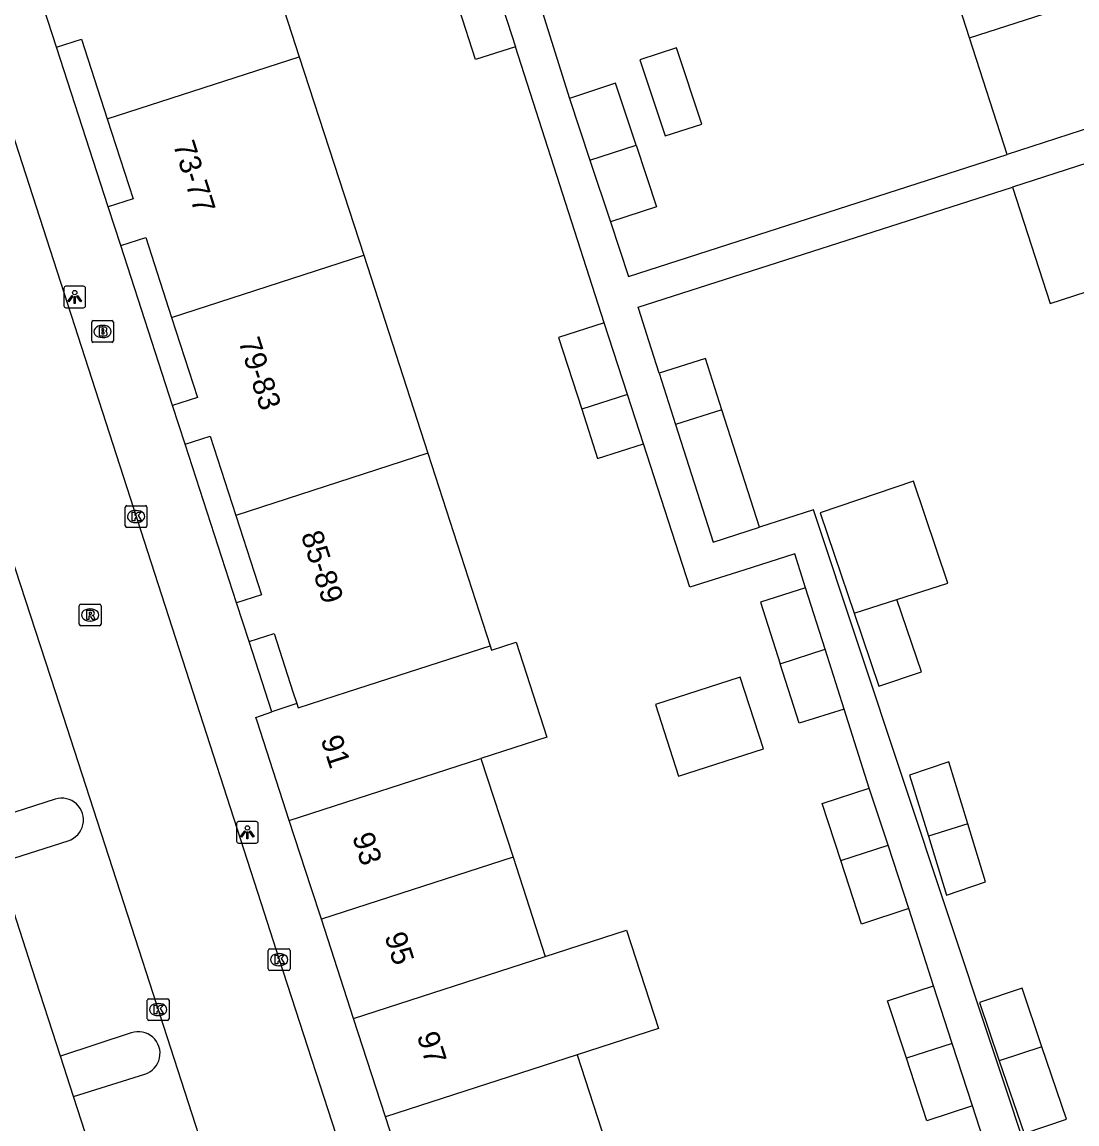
# Model space of a CAD drawing. Extents: x 159377 to 159983, y 382996 to 383595.
# Drawn here: x 159437.8 to 159486.4, y 383230.1 to 383280.9 of the extents above; entities that cross this region are included whole.
import ezdxf

# ---------------------------------------------------------------- set-up
doc = ezdxf.new("R2010")
doc.units = 0
for name, color, linetype in [('IMGEO_Berm_groen', 7, 'Continuous'), ('IMGEO_Brandkraan', 7, 'Continuous'), ('IMGEO_Kolk', 7, 'Continuous'), ('IMGEO_Lichtpunt', 7, 'Continuous'), ('IMGEO_Pand', 7, 'Continuous'), ('IMGEO_Pand_nummerreeks', 7, 'Continuous'), ('IMGEO_Parkeervlak_open', 7, 'Continuous'), ('IMGEO_Rijbaan_lokaal_open', 7, 'Continuous'), ('IMGEO_Rioolput', 7, 'Continuous'), ('IMGEO_Voetpad_open', 7, 'Continuous')]:
    doc.layers.add(name, color=color, linetype=linetype)

msp = doc.modelspace()

# ---------------------------------------------------------------- linework, layer by layer
at = {"layer": 'IMGEO_Berm_groen'}
msp.add_lwpolyline([(159440.202, 383231.342), (159439.608, 383233.206)], dxfattribs=at)
at = {"layer": 'IMGEO_Brandkraan'}
for p, q in [((159441.043, 383266.192), (159441.043, 383267.044)), ((159441.118, 383267.118), (159441.97, 383267.118)), ((159441.531, 383266.898), (159441.556, 383266.898)), ((159442.044, 383267.044), (159442.044, 383266.192)), ((159441.554, 383266.338), (159441.529, 383266.338)), ((159441.97, 383266.118), (159441.118, 383266.118))]:
    msp.add_line(p, q, dxfattribs=at)
for points in [[(159441.043, 383266.192), (159441.043, 383267.044)], [(159441.118, 383267.118), (159441.97, 383267.118)], [(159441.391, 383266.818), (159441.391, 383266.418), (159441.604, 383266.418)], [(159441.622, 383266.818), (159441.391, 383266.818)], [(159442.044, 383267.044), (159442.044, 383266.192)], [(159441.57, 383266.737), (159441.516, 383266.737), (159441.516, 383266.661)], [(159441.516, 383266.661), (159441.569, 383266.661)], [(159441.578, 383266.585), (159441.516, 383266.585), (159441.516, 383266.504)], [(159441.516, 383266.504), (159441.578, 383266.504)], [(159441.97, 383266.118), (159441.118, 383266.118)]]:
    msp.add_lwpolyline(points, dxfattribs=at)
for centre, radius, start, end in [((159441.12, 383267.042), 0.0765, 91.552, 178.448), ((159441.12, 383267.042), 0.0765, 91.552, 178.448), ((159441.626, 383266.673), 0.145, 59.4692, 91.5367), ((159441.651, 383266.72), 0.0922, 285.5137, 58.1501), ((159441.968, 383267.042), 0.0765, 1.552, 88.448), ((159441.968, 383267.042), 0.0765, 1.552, 88.448), ((159441.571, 383266.699), 0.0379, 267.8285, 90.9355), ((159441.579, 383266.544), 0.0404, 269.8759, 90.5077), ((159441.61, 383266.669), 0.251, 268.6676, 293.5347), ((159441.656, 383266.528), 0.105, 301.3115, 78.989), ((159441.12, 383266.194), 0.0765, 181.552, 268.448), ((159441.12, 383266.194), 0.0765, 181.552, 268.448), ((159441.968, 383266.194), 0.0765, 271.552, 358.448), ((159441.968, 383266.194), 0.0765, 271.552, 358.448)]:
    msp.add_arc(centre, radius, start, end, dxfattribs=at)
for centre, major_axis, ratio, start_param, end_param in [((159441.53, 383266.618), (-0.387, 0.002), 0.722429, 4.712389, 7.853982), ((159441.555, 383266.618), (-0.39, 0.002), 0.717154, 1.570796, 4.712389)]:
    msp.add_ellipse(centre, major_axis=major_axis, ratio=ratio, start_param=start_param, end_param=end_param, dxfattribs=at)
at = {"layer": 'IMGEO_Kolk'}
for p, q in [((159442.588, 383257.659), (159442.588, 383258.511)), ((159442.663, 383258.585), (159443.515, 383258.585)), ((159443.076, 383258.365), (159443.101, 383258.365)), ((159443.589, 383258.511), (159443.589, 383257.659)), ((159443.099, 383257.805), (159443.074, 383257.805)), ((159443.515, 383257.585), (159442.663, 383257.585)), ((159449.181, 383237.224), (159449.181, 383238.076)), ((159449.256, 383238.15), (159450.108, 383238.15)), ((159449.669, 383237.93), (159449.694, 383237.93)), ((159450.182, 383238.076), (159450.182, 383237.224)), ((159449.692, 383237.37), (159449.667, 383237.37)), ((159450.108, 383237.15), (159449.256, 383237.15)), ((159443.682, 383235.849), (159444.534, 383235.849)), ((159443.607, 383234.923), (159443.607, 383235.775)), ((159444.095, 383235.629), (159444.12, 383235.629)), ((159444.608, 383235.775), (159444.608, 383234.923)), ((159444.534, 383234.849), (159443.682, 383234.849)), ((159444.118, 383235.069), (159444.093, 383235.069))]:
    msp.add_line(p, q, dxfattribs=at)
for points in [[(159442.588, 383257.659), (159442.588, 383258.511)], [(159442.663, 383258.585), (159443.515, 383258.585)], [(159442.909, 383258.285), (159443.032, 383258.285), (159443.032, 383258.134), (159443.162, 383258.285), (159443.326, 383258.285), (159443.18, 383258.134), (159443.333, 383257.885), (159443.181, 383257.885), (159443.096, 383258.049), (159443.032, 383257.982), (159443.032, 383257.885), (159442.909, 383257.885), (159442.909, 383258.285)], [(159443.589, 383258.511), (159443.589, 383257.659)], [(159443.515, 383257.585), (159442.663, 383257.585)], [(159449.181, 383237.224), (159449.181, 383238.076)], [(159449.256, 383238.15), (159450.108, 383238.15)], [(159449.502, 383237.85), (159449.625, 383237.85), (159449.625, 383237.699), (159449.755, 383237.85), (159449.919, 383237.85), (159449.773, 383237.699), (159449.926, 383237.45), (159449.774, 383237.45), (159449.689, 383237.614), (159449.625, 383237.547), (159449.625, 383237.45), (159449.502, 383237.45), (159449.502, 383237.85)], [(159450.182, 383238.076), (159450.182, 383237.224)], [(159450.108, 383237.15), (159449.256, 383237.15)], [(159443.682, 383235.849), (159444.534, 383235.849)], [(159443.607, 383234.923), (159443.607, 383235.775)], [(159443.928, 383235.549), (159444.051, 383235.549), (159444.051, 383235.398), (159444.181, 383235.549), (159444.345, 383235.549), (159444.199, 383235.398), (159444.352, 383235.149), (159444.2, 383235.149), (159444.115, 383235.313), (159444.051, 383235.246), (159444.051, 383235.149), (159443.928, 383235.149), (159443.928, 383235.549)], [(159444.608, 383235.775), (159444.608, 383234.923)], [(159444.534, 383234.849), (159443.682, 383234.849)]]:
    msp.add_lwpolyline(points, dxfattribs=at)
for centre, start, end in [((159442.665, 383258.509), 91.552, 178.448), ((159442.665, 383258.509), 91.552, 178.448), ((159443.513, 383258.509), 1.552, 88.448), ((159443.513, 383258.509), 1.552, 88.448), ((159442.665, 383257.661), 181.552, 268.448), ((159442.665, 383257.661), 181.552, 268.448), ((159443.513, 383257.661), 271.552, 358.448), ((159443.513, 383257.661), 271.552, 358.448), ((159449.258, 383238.074), 91.552, 178.448), ((159449.258, 383238.074), 91.552, 178.448), ((159450.106, 383238.074), 1.552, 88.448), ((159450.106, 383238.074), 1.552, 88.448), ((159449.258, 383237.226), 181.552, 268.448), ((159449.258, 383237.226), 181.552, 268.448), ((159450.106, 383237.226), 271.552, 358.448), ((159450.106, 383237.226), 271.552, 358.448), ((159443.684, 383235.773), 91.552, 178.448), ((159443.684, 383235.773), 91.552, 178.448), ((159444.532, 383235.773), 1.552, 88.448), ((159444.532, 383235.773), 1.552, 88.448), ((159443.684, 383234.925), 181.552, 268.448), ((159443.684, 383234.925), 181.552, 268.448), ((159444.532, 383234.925), 271.552, 358.448), ((159444.532, 383234.925), 271.552, 358.448)]:
    msp.add_arc(centre, 0.0765, start, end, dxfattribs=at)
for centre, major_axis, ratio, start_param, end_param in [((159443.075, 383258.085), (-0.387, 0.002), 0.722429, 4.712389, 7.853982), ((159443.1, 383258.085), (-0.39, 0.002), 0.717154, 1.570796, 4.712389), ((159449.668, 383237.65), (-0.387, 0.002), 0.722429, 4.712389, 7.853982), ((159449.693, 383237.65), (-0.39, 0.002), 0.717154, 1.570796, 4.712389), ((159444.094, 383235.349), (-0.387, 0.002), 0.722429, 4.712389, 7.853982), ((159444.119, 383235.349), (-0.39, 0.002), 0.717154, 1.570796, 4.712389)]:
    msp.add_ellipse(centre, major_axis=major_axis, ratio=ratio, start_param=start_param, end_param=end_param, dxfattribs=at)
at = {"layer": 'IMGEO_Lichtpunt'}
for p, q in [((159439.763, 383268.612), (159439.763, 383267.805)), ((159439.763, 383268.612), (159439.763, 383267.805)), ((159440.665, 383268.707), (159439.857, 383268.707)), ((159440.665, 383268.707), (159439.857, 383268.707)), ((159440.759, 383267.805), (159440.759, 383268.612)), ((159440.759, 383267.805), (159440.759, 383268.612)), ((159439.857, 383267.711), (159440.665, 383267.711)), ((159439.857, 383267.711), (159440.665, 383267.711)), ((159448.621, 383244.019), (159447.813, 383244.019)), ((159448.621, 383244.019), (159447.813, 383244.019)), ((159447.719, 383243.924), (159447.719, 383243.117)), ((159447.719, 383243.924), (159447.719, 383243.117)), ((159448.715, 383243.117), (159448.715, 383243.924)), ((159448.715, 383243.117), (159448.715, 383243.924)), ((159447.813, 383243.023), (159448.621, 383243.023)), ((159447.813, 383243.023), (159448.621, 383243.023))]:
    msp.add_line(p, q, dxfattribs=at)
for points in [[(159440.137, 383268.276), (159440.176, 383268.248), (159439.988, 383267.986), (159439.95, 383268.013), (159440.137, 383268.276)], [(159440.239, 383268.228), (159440.286, 383268.228), (159440.286, 383267.906), (159440.239, 383267.906), (159440.239, 383268.228)], [(159440.349, 383268.248), (159440.387, 383268.275), (159440.574, 383268.013), (159440.535, 383267.985), (159440.349, 383268.248)], [(159448.093, 383243.588), (159448.132, 383243.56), (159447.944, 383243.298), (159447.906, 383243.325), (159448.093, 383243.588)], [(159448.195, 383243.54), (159448.242, 383243.54), (159448.242, 383243.218), (159448.195, 383243.218), (159448.195, 383243.54)], [(159448.305, 383243.56), (159448.343, 383243.587), (159448.53, 383243.325), (159448.491, 383243.297), (159448.305, 383243.56)]]:
    msp.add_lwpolyline(points, dxfattribs=at)
for centre in [(159440.262, 383268.41), (159448.218, 383243.722)]:
    msp.add_circle(centre, 0.0994, dxfattribs=at)
for centre, start, end in [((159439.857, 383268.612), 90, 180), ((159439.857, 383268.612), 90, 180), ((159440.665, 383268.612), 0, 90), ((159440.665, 383268.612), 0, 90), ((159439.857, 383267.805), 180, 270), ((159439.857, 383267.805), 180, 270), ((159440.665, 383267.805), 270, 0), ((159440.665, 383267.805), 270, 360), ((159447.813, 383243.924), 90, 180), ((159447.813, 383243.924), 90, 180), ((159448.621, 383243.924), 0, 90), ((159448.621, 383243.924), 0, 90), ((159447.813, 383243.117), 180, 270), ((159447.813, 383243.117), 180, 270), ((159448.621, 383243.117), 270, 0), ((159448.621, 383243.117), 270, 360)]:
    msp.add_arc(centre, 0.0946, start, end, dxfattribs=at)
at = {"layer": 'IMGEO_Pand'}
for points in [[(159447.64, 383288.465), (159450.612, 383279.288)], [(159481.503, 383280.166), (159479.855, 383285.277)], [(159481.503, 383280.166), (159489.673, 383282.802)], [(159459.828, 383282.083), (159460.575, 383279.751)], [(159439.418, 383279.733), (159438.838, 383281.521)], [(159460.575, 383279.751), (159458.73, 383279.161), (159457.984, 383281.494)], [(159439.418, 383279.733), (159440.567, 383280.104), (159441.759, 383276.422)], [(159483.239, 383274.78), (159481.503, 383280.166)], [(159466.311, 383279.138), (159467.468, 383275.637), (159469.161, 383276.183), (159467.999, 383279.696), (159466.311, 383279.138)], [(159441.759, 383276.422), (159450.612, 383279.288)], [(159450.612, 383279.288), (159453.577, 383270.132)], [(159466.13, 383275.206), (159465.186, 383278.063), (159463.068, 383277.363)], [(159463.068, 383277.363), (159464.006, 383274.521)], [(159491.407, 383277.42), (159486.65, 383275.883), (159483.239, 383274.78)], [(159441.759, 383276.422), (159442.951, 383272.74), (159441.802, 383272.369)], [(159491.872, 383275.977), (159490.768, 383275.622), (159487.421, 383274.546), (159483.482, 383273.28)], [(159464.006, 383274.521), (159466.13, 383275.206)], [(159466.13, 383275.206), (159467.066, 383272.374), (159464.947, 383271.674)], [(159464.006, 383274.521), (159464.947, 383271.674)], [(159483.482, 383273.28), (159485.21, 383267.909), (159489.146, 383269.183)], [(159442.382, 383270.581), (159441.802, 383272.369)], [(159442.382, 383270.581), (159443.531, 383270.952), (159444.725, 383267.265)], [(159444.725, 383267.265), (159453.577, 383270.132)], [(159453.577, 383270.132), (159456.535, 383261)], [(159444.725, 383267.265), (159445.919, 383263.579), (159444.769, 383263.207)], [(159464.666, 383267.024), (159462.557, 383266.344), (159463.627, 383263.033)], [(159465.734, 383263.713), (159464.666, 383267.024)], [(159470.082, 383263.012), (159469.328, 383265.372), (159467.196, 383264.691)], [(159467.196, 383264.691), (159467.953, 383262.323)], [(159465.734, 383263.713), (159463.627, 383263.033)], [(159466.467, 383261.44), (159465.734, 383263.713)], [(159445.349, 383261.419), (159444.769, 383263.207)], [(159463.627, 383263.033), (159464.36, 383260.759), (159466.467, 383261.44)], [(159470.082, 383263.012), (159467.953, 383262.323)], [(159471.815, 383257.591), (159470.082, 383263.012)], [(159467.953, 383262.323), (159469.684, 383256.905), (159471.815, 383257.591)], [(159445.349, 383261.419), (159446.498, 383261.79), (159447.683, 383258.132)], [(159456.535, 383261), (159447.683, 383258.132)], [(159456.535, 383261), (159459.408, 383252.128)], [(159478.148, 383254.256), (159480.504, 383255.016), (159478.911, 383259.716), (159474.609, 383258.259), (159475.271, 383256.307), (159476.181, 383253.622)], [(159447.683, 383258.132), (159448.868, 383254.475), (159447.717, 383254.103)], [(159473.939, 383254.8), (159471.865, 383254.14), (159472.77, 383251.295)], [(159474.841, 383251.965), (159473.939, 383254.8)], [(159448.297, 383252.315), (159447.717, 383254.103)], [(159476.181, 383253.622), (159478.148, 383254.256)], [(159476.181, 383253.622), (159477.321, 383250.26), (159479.278, 383250.923), (159478.148, 383254.256)], [(159448.297, 383252.315), (159449.446, 383252.686), (159450.316, 383250), (159450.491, 383249.461)], [(159450.491, 383249.461), (159450.554, 383249.266), (159452.825, 383250), (159459.408, 383252.128)], [(159459.408, 383252.128), (159459.475, 383251.922), (159460.605, 383252.288), (159462.014, 383247.915), (159458.984, 383246.933)], [(159472.77, 383251.295), (159474.841, 383251.965)], [(159475.718, 383249.207), (159474.841, 383251.965)], [(159475.718, 383249.207), (159473.644, 383248.548), (159472.77, 383251.295)], [(159467.019, 383249.409), (159468.091, 383246.105), (159471.999, 383247.372), (159470.927, 383250.676), (159467.019, 383249.409)], [(159450.151, 383244.069), (159448.665, 383248.655), (159448.611, 383248.822), (159449.343, 383249.071)], [(159450.491, 383249.461), (159449.343, 383249.071)], [(159450.151, 383244.069), (159458.984, 383246.933)], [(159458.984, 383246.933), (159460.461, 383242.374)], [(159481.413, 383243.92), (159480.537, 383246.768), (159478.734, 383246.157), (159479.6, 383243.34)], [(159475.563, 383242.216), (159474.704, 383244.847), (159476.88, 383245.559)], [(159477.742, 383242.923), (159476.88, 383245.559)], [(159451.627, 383239.511), (159451.158, 383240.96), (159450.151, 383244.069)], [(159481.413, 383243.92), (159479.6, 383243.34)], [(159479.6, 383243.34), (159480.434, 383240.625), (159482.238, 383241.236), (159481.413, 383243.92)], [(159475.563, 383242.216), (159477.742, 383242.923)], [(159478.696, 383240.003), (159477.742, 383242.923)], [(159460.461, 383242.374), (159451.627, 383239.511)], [(159460.461, 383242.374), (159461.942, 383237.799)], [(159478.696, 383240.003), (159476.519, 383239.292), (159475.563, 383242.216)], [(159453.11, 383234.935), (159451.627, 383239.511)], [(159461.942, 383237.799), (159465.689, 383239.014), (159467.161, 383234.475), (159463.412, 383233.26)], [(159453.11, 383234.935), (159461.942, 383237.799)], [(159478.586, 383233.1), (159477.72, 383235.751), (159479.834, 383236.442)], [(159480.701, 383233.786), (159479.834, 383236.442)], [(159484.837, 383233.623), (159483.917, 383236.337), (159481.96, 383235.674), (159482.871, 383232.987)], [(159454.58, 383230.397), (159453.11, 383234.935)], [(159480.701, 383233.786), (159478.586, 383233.1)], [(159481.642, 383230.906), (159480.701, 383233.786)], [(159463.412, 383233.26), (159454.58, 383230.397)], [(159463.412, 383233.26), (159464.901, 383228.664)], [(159484.837, 383233.623), (159482.871, 383232.987)], [(159482.871, 383232.987), (159484.01, 383229.627), (159485.967, 383230.29), (159484.837, 383233.623)], [(159481.642, 383230.906), (159479.529, 383230.216), (159478.586, 383233.1)], [(159456.069, 383225.801), (159454.58, 383230.397)]]:
    msp.add_lwpolyline(points, dxfattribs=at)
at = {"layer": 'IMGEO_Parkeervlak_open'}
for points in [[(159439.365, 383245.051), (159436.103, 383244.003)], [(159436.723, 383242.099), (159439.957, 383243.135)], [(159439.608, 383233.206), (159438.303, 383237.229), (159436.723, 383242.099)], [(159442.863, 383234.268), (159439.608, 383233.206)], [(159440.202, 383231.342), (159443.485, 383232.37)], [(159443.081, 383222.473), (159440.202, 383231.342)]]:
    msp.add_lwpolyline(points, dxfattribs=at)
for centre, radius, start, end in [((159439.662, 383244.093), 1.003, 287.1154, 107.2245), ((159443.195, 383233.326), 0.999, 286.8887, 109.4007)]:
    msp.add_arc(centre, radius, start, end, dxfattribs=at)
at = {"layer": 'IMGEO_Rijbaan_lokaal_open'}
for points in [[(159425.699, 383311.777), (159436.697, 383277.841), (159445.705, 383250), (159448.834, 383240.286), (159449.683, 383237.65), (159452.856, 383227.855)], [(159447.133, 383226.011), (159443.055, 383238.609), (159439.368, 383250), (159423.364, 383299.1)]]:
    msp.add_lwpolyline(points, dxfattribs=at)
at = {"layer": 'IMGEO_Rioolput'}
for p, q in [((159440.471, 383253.12), (159440.471, 383253.972)), ((159440.546, 383254.046), (159441.398, 383254.046)), ((159440.959, 383253.826), (159440.984, 383253.826)), ((159441.472, 383253.972), (159441.472, 383253.12)), ((159440.982, 383253.266), (159440.957, 383253.266)), ((159441.398, 383253.046), (159440.546, 383253.046))]:
    msp.add_line(p, q, dxfattribs=at)
for points in [[(159440.471, 383253.12), (159440.471, 383253.972)], [(159440.546, 383254.046), (159441.398, 383254.046)], [(159441.06, 383253.744), (159440.808, 383253.746), (159440.808, 383253.346)], [(159440.986, 383253.665), (159440.932, 383253.665), (159440.932, 383253.584)], [(159441.472, 383253.972), (159441.472, 383253.12)], [(159440.808, 383253.346), (159440.932, 383253.346), (159440.932, 383253.508), (159440.943, 383253.508)], [(159440.932, 383253.584), (159440.984, 383253.584)], [(159440.99, 383253.479), (159441.061, 383253.346), (159441.201, 383253.346), (159441.136, 383253.472)], [(159441.398, 383253.046), (159440.546, 383253.046)]]:
    msp.add_lwpolyline(points, dxfattribs=at)
for centre, radius, start, end in [((159440.548, 383253.97), 0.0765, 91.552, 178.448), ((159440.548, 383253.97), 0.0765, 91.552, 178.448), ((159440.968, 383253.773), 0.19, 274.7715, 282.9687), ((159440.992, 383253.569), 0.0964, 77.0061, 93.1865), ((159441.006, 383253.626), 0.0378, 276.6634, 79.6772), ((159441.059, 383253.634), 0.109, 350.3612, 89.416), ((159441.057, 383253.634), 0.112, 277.5842, 350.9817), ((159441.396, 383253.97), 0.0765, 1.552, 88.448), ((159441.396, 383253.97), 0.0765, 1.552, 88.448), ((159440.548, 383253.122), 0.0765, 181.552, 268.448), ((159440.548, 383253.122), 0.0765, 181.552, 268.448), ((159440.942, 383253.455), 0.0533, 26.0293, 88.6989), ((159441.041, 383253.419), 0.108, 29.5134, 73.7905), ((159441.396, 383253.122), 0.0765, 271.552, 358.448), ((159441.396, 383253.122), 0.0765, 271.552, 358.448)]:
    msp.add_arc(centre, radius, start, end, dxfattribs=at)
for centre, major_axis, ratio, start_param, end_param in [((159440.958, 383253.546), (-0.387, 0.002), 0.722429, 4.712389, 7.853982), ((159440.983, 383253.546), (-0.39, 0.002), 0.717154, 1.570796, 4.712389)]:
    msp.add_ellipse(centre, major_axis=major_axis, ratio=ratio, start_param=start_param, end_param=end_param, dxfattribs=at)
at = {"layer": 'IMGEO_Voetpad_open'}
for points in [[(159461.649, 383281.861), (159463.068, 383277.363)], [(159441.802, 383272.369), (159439.418, 383279.733)], [(159464.666, 383267.024), (159460.575, 383279.751)], [(159464.947, 383271.674), (159465.78, 383269.153), (159483.239, 383274.78)], [(159467.196, 383264.691), (159466.719, 383266.185), (159466.251, 383267.648), (159466.224, 383267.732), (159483.482, 383273.28)], [(159444.769, 383263.207), (159442.382, 383270.581)], [(159447.717, 383254.103), (159445.349, 383261.419)], [(159473.939, 383254.8), (159473.443, 383256.36), (159471.102, 383255.615), (159468.606, 383254.821), (159466.467, 383261.44)], [(159485.248, 383225.462), (159484.606, 383227.42), (159474.303, 383258.392), (159471.815, 383257.591)], [(159449.343, 383249.071), (159448.297, 383252.315)], [(159476.88, 383245.559), (159475.718, 383249.207)], [(159479.834, 383236.442), (159478.696, 383240.003)], [(159482.795, 383227.299), (159481.642, 383230.906)]]:
    msp.add_lwpolyline(points, dxfattribs=at)

# ---------------------------------------------------------------- texts
at = {"layer": 'IMGEO_Pand_nummerreeks'}
for s, rotation, p in [('73-77', 287.6197, (159444.784, 383275.24)), ('79-83', 287.9148, (159447.796, 383266.158)), ('85-89', 287.8016, (159450.676, 383257.245)), ('91', 287.9506, (159451.587, 383247.814)), ('93', 287.9503, (159453.039, 383243.328)), ('95', 287.9503, (159454.527, 383238.735)), ('97', 287.9506, (159456.016, 383234.143))]:
    msp.add_text(s, height=1, rotation=rotation, dxfattribs=at).set_placement(p)

doc.saveas('drawing.dxf')
